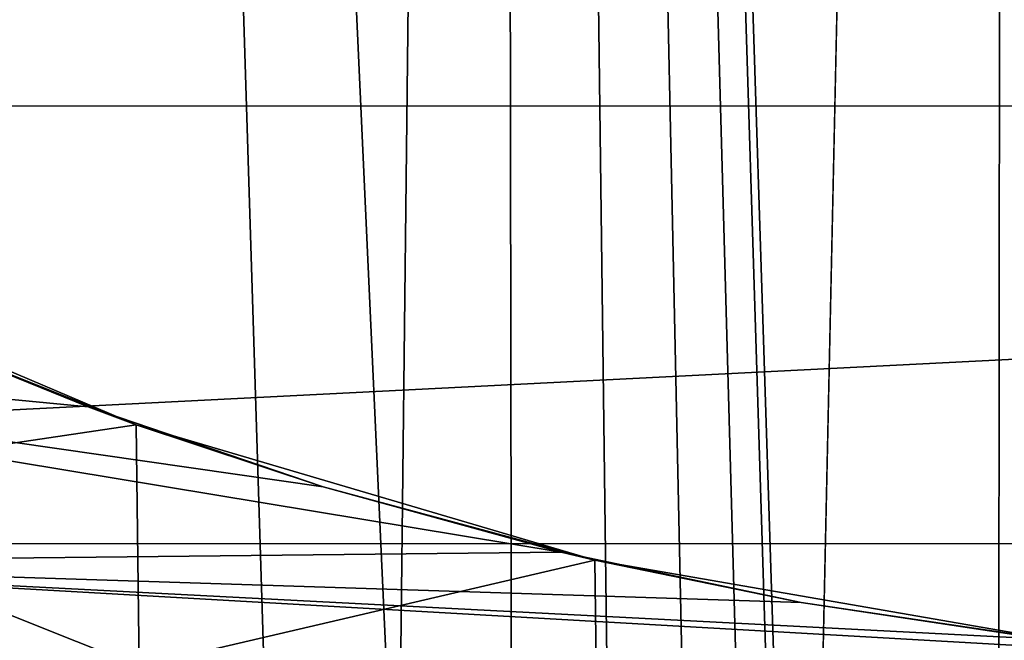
# Model space of a CAD drawing. Header units: metres. Extents: x -106 to 264, y -111 to 81.
# Tile 99 of 549: x -6.71 to -2.37, y -18.24 to -15.5. Entities that reach past the tile are written whole.
import ezdxf

# ---------------------------------------------------------------- set-up
doc = ezdxf.new("R2010")
doc.units = ezdxf.units.M
doc.layers.add('solid_20422013', color=7, linetype='CONTINUOUS')

msp = doc.modelspace()

# ---------------------------------------------------------------- linework, layer by layer
at = {"layer": 'solid_20422013'}
for points in [[(-4.603954, 19.494402, 77.686752), (-3.25963, -22.351816, 77.693359), (-2.346627, 19.890446, 77.696556)], [(-2.491656, -88.099617, 77.696121), (-2.346627, 19.890446, 77.696556), (-3.25963, -22.351816, 77.693359)], [(-2.491656, -88.099617, 77.696121), (-2.088497, -88.499275, 77.697273), (-2.346627, 19.890446, 77.696556)], [(-6.7954, 18.842684, 77.671135), (-5.044372, -19.452469, 77.684097), (-4.603954, 19.494402, 77.686752)], [(-4.603954, 19.494402, 77.686752), (-5.044372, -19.452469, 77.684097), (-4.543541, -19.765179, 77.687096)], [(-4.603954, 19.494402, 77.686752), (-4.543541, -19.765179, 77.687096), (-4.100972, -20.171591, 77.689491)], [(-4.603954, 19.494402, 77.686752), (-4.100972, -20.171591, 77.689491), (-3.743907, -20.646954, 77.691238)], [(-4.603954, 19.494402, 77.686752), (-3.743907, -20.646954, 77.691238), (-3.476764, -21.185291, 77.692444)], [(-4.603954, 19.494402, 77.686752), (-3.476764, -21.185291, 77.692444), (-3.3161, -21.752062, 77.69313)], [(-4.603954, 19.494402, 77.686752), (-3.3161, -21.752062, 77.69313), (-3.25963, -22.351816, 77.693359)], [(-7.788645, -18.453775, 77.662086), (-5.607023, -19.230038, 77.680351), (-6.7954, 18.842684, 77.671135)], [(-6.7954, 18.842684, 77.671135), (-5.607023, -19.230038, 77.680351), (-5.044372, -19.452469, 77.684097)], [(21.266914, -14.117199, -18.280825), (19.703514, -15.885834, -18.032259), (-21.264048, -14.119773, -18.280462)], [(19.703514, -15.885834, -18.032259), (-19.704161, -15.885006, -18.032375), (-21.264048, -14.119773, -18.280462)], [(19.703514, -15.885834, -18.032259), (-18.349037, -17.81085, -17.761715), (-19.704161, -15.885006, -18.032375)], [(19.703514, -15.885834, -18.032259), (18.345623, -17.816748, -17.760887), (-18.349037, -17.81085, -17.761715)], [(-8.13251, -17.578133, 51.221619), (-6.197993, -17.289684, 52.927349), (-8.136645, -16.466431, 52.927349)], [(-7.421237, -16.800079, 53.567062), (-8.136645, -16.466431, 52.927349), (-6.197993, -17.289684, 52.927349)], [(-10.659078, -16.80179, 53.567062), (-7.421237, -16.800079, 53.567062), (-6.408816, -17.211243, 53.567062)], [(-10.659078, -16.80179, 53.567062), (-6.408816, -17.211243, 53.567062), (-5.373648, -17.562702, 53.567062)], [(-10.659078, -16.80179, 53.567062), (-5.373648, -17.562702, 53.567062), (-4.326226, -17.850256, 53.567062)], [(-8.697514, -17.898361, 53.567062), (-10.659078, -16.80179, 53.567062), (-4.326226, -17.850256, 53.567062)], [(-6.408816, -17.211243, 53.567062), (-7.421237, -16.800079, 53.567062), (-6.197993, -17.289684, 52.927349)], [(-5.373648, -17.562702, 53.567062), (-6.408816, -17.211243, 53.567062), (-6.197993, -17.289684, 52.927349)], [(-8.13251, -17.578133, 51.221619), (-6.184307, -18.354368, 51.221619), (-6.197993, -17.289684, 52.927349)], [(-6.184307, -18.354368, 51.221619), (-4.177838, -17.88558, 52.927349), (-6.197993, -17.289684, 52.927349)], [(-5.373648, -17.562702, 53.567062), (-6.197993, -17.289684, 52.927349), (-4.177838, -17.88558, 52.927349)], [(-4.326226, -17.850256, 53.567062), (-5.373648, -17.562702, 53.567062), (-4.177838, -17.88558, 52.927349)], [(-8.13251, -17.578133, 51.221619), (-8.769419, -18.209887, 49.432518), (-6.675418, -19.07725, 49.432518)], [(-8.13251, -17.578133, 51.221619), (-6.675418, -19.07725, 49.432518), (-6.184307, -18.354368, 51.221619)], [(18.345623, -17.816748, -17.760887), (-17.210392, -19.873657, -17.471807), (-18.349037, -17.81085, -17.761715)], [(18.345623, -17.816748, -17.760887), (17.20516, -19.884491, -17.470285), (-17.210392, -19.873657, -17.471807)], [(-8.697514, -17.898361, 53.567062), (-4.326226, -17.850256, 53.567062), (-3.268297, -18.07321, 53.567062)], [(-3.268297, -18.07321, 53.567062), (-4.326226, -17.850256, 53.567062), (-4.177838, -17.88558, 52.927349)], [(-8.697514, -17.898361, 53.567062), (-3.268297, -18.07321, 53.567062), (-2.194617, -18.233658, 53.567062)], [(-8.697514, -17.898361, 53.567062), (-2.194617, -18.233658, 53.567062), (-1.105185, -18.331604, 53.567062)], [(-6.623267, -18.763741, 53.567062), (-8.697514, -17.898361, 53.567062), (-1.105185, -18.331604, 53.567062)], [(-7.803864, -18.848097, 51.700001), (-8.697514, -17.898361, 53.567062), (-6.623267, -18.763741, 53.567062)], [(-6.184307, -18.354368, 51.221619), (-4.163598, -18.915415, 51.221619), (-4.177838, -17.88558, 52.927349)], [(-4.163598, -18.915415, 51.221619), (-2.102745, -18.246281, 52.927349), (-4.177838, -17.88558, 52.927349)], [(-3.268297, -18.07321, 53.567062), (-4.177838, -17.88558, 52.927349), (-2.102745, -18.246281, 52.927349)], [(-2.194617, -18.233658, 53.567062), (-3.268297, -18.07321, 53.567062), (-2.102745, -18.246281, 52.927349)], [(-6.675418, -19.07725, 49.432518), (-8.769419, -18.209887, 49.432518), (-8.498668, -18.36957, 49.338165)]]:
    msp.add_3dface(points, dxfattribs=at)

doc.saveas('drawing.dxf')
